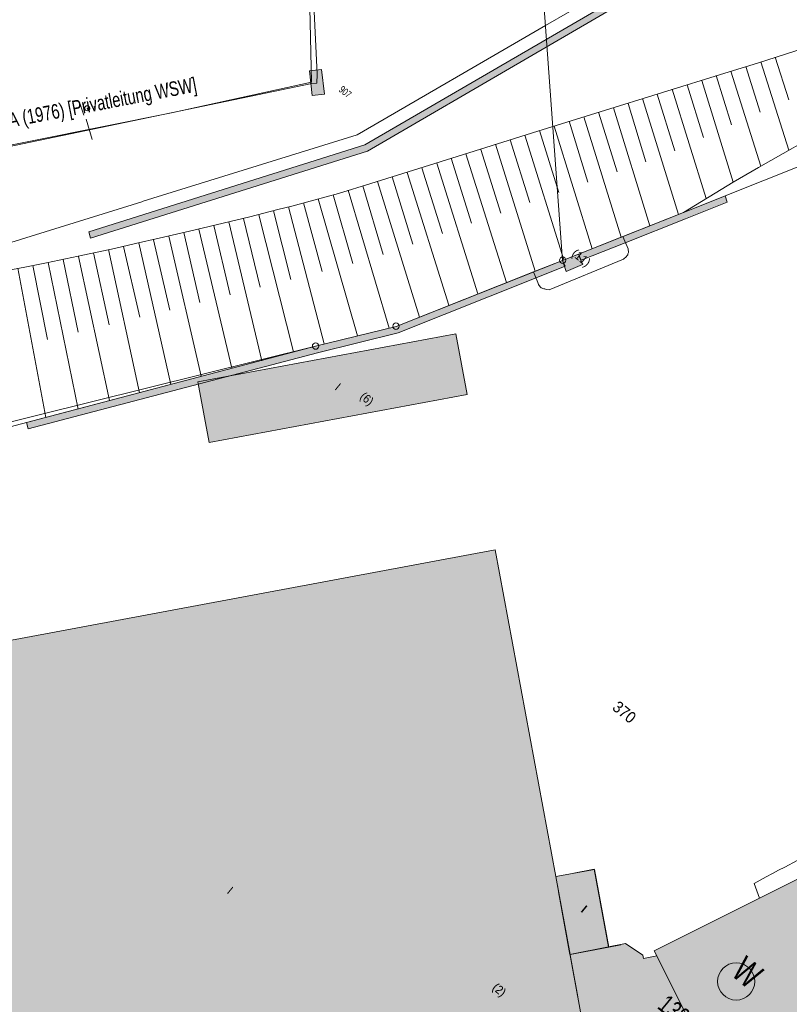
# Model space of a CAD drawing. Header units: metres. Extents: x -740 to 758, y -633 to 854.
# Tile 697 of 1056: x 65 to 140, y -79 to 17. Entities that reach past the tile are written whole.
import ezdxf

# ---------------------------------------------------------------- set-up
doc = ezdxf.new("R2010")
doc.units = ezdxf.units.M
doc.header["$MEASUREMENT"] = 0
for name, color, linetype in [('Gas.LOVION', 7, 'Continuous'), ('Grundkarte.LOVION', 7, 'Continuous'), ('Grundkarte_Text.LOVION', 7, 'Continuous'), ('Telko.LOVION', 7, 'Continuous'), ('Wasser.LOVION', 7, 'Continuous')]:
    doc.layers.add(name, color=color, linetype=linetype)
doc.styles.add('ERSTELLTER_STIL_1', font='arial.ttf')

msp = doc.modelspace()

# ---------------------------------------------------------------- hatches: boundary and pattern name
at = {"layer": 'Grundkarte.LOVION', "linetype": 'Continuous', "lineweight": 18}
for color, points in [(9, [(72.096, -4.33), (99.049, 4.157), (130.256, 22.341), (133.016, 25.241), (136.666, 26.603), (136.46, 27.204), (132.608, 25.792), (129.879, 22.866), (98.784, 4.752), (71.916, -3.697)]), (254, [(119.831, -6.461), (124.128, -4.77), (129.987, -2.424), (134.056, -0.814), (133.85, -0.213), (129.781, -1.823), (123.89, -4.143), (119.566, -5.866)]), (254, [(66.017, -22.865), (94.17, -15.472), (102.019, -13.522), (115.448, -8.19), (118.263, -7.057), (118.03, -6.489), (115.183, -7.595), (101.813, -12.922), (93.99, -14.839), (65.869, -22.259)]), (254, [(118.03, -6.489), (118.373, -7.579), (119.961, -6.891), (119.566, -5.866)]), (254, [(83.614, -24.189), (108.723, -19.517), (107.644, -13.623), (82.535, -18.294)]), (254, [(44.579, -68.408), (70.804, -89.962), (116.788, -81.446), (119.509, -78.136), (117.357, -66.406), (111.473, -34.647), (34.843, -48.937), (37.412, -62.518), (38.216, -63.178), (43.439, -62.195)]), (254, [(48.085, -86.942), (49.305, -93.976), (80.999, -88.04), (35.106, -50.321), (37.585, -63.29), (43.474, -62.153)]), (254, [(162.773, -54.892), (163.02, -55.311), (163.102, -55.54), (126.952, -73.645), (127.205, -74.123), (133.092, -85.961), (133.351, -86.497), (133.665, -86.378), (133.627, -86.293), (169.508, -67.859), (169.514, -67.918), (171.457, -66.93), (172.026, -67.613), (173.216, -67.999), (174.461, -67.73), (175.414, -66.897), (175.8, -65.707), (175.589, -64.457), (174.672, -63.542), (173.482, -63.155), (172.237, -63.425), (171.092, -61.084), (171.485, -60.868), (167.241, -52.534), (167.215, -52.566), (166.822, -52.782), (166.371, -53.004), (165.978, -53.219), (165.527, -53.441), (165.049, -53.694), (164.598, -53.916), (164.179, -54.164), (163.277, -54.607)]), (9, [(117.357, -66.406), (119.509, -78.136), (123.682, -73.058), (122.522, -73.29), (121.134, -65.741)]), (9, [(119.118, -66.077), (117.613, -67.908), (119.996, -80.798), (121.538, -89.012), (125.978, -87.868), (130.412, -86.666), (133.092, -85.961), (127.205, -74.123), (125.902, -74.398), (125.842, -74.079), (124.135, -72.946), (122.48, -73.255), (121.092, -65.706)]), (254, [(117.613, -67.908), (104.67, -83.656), (119.996, -80.798)])]:
    msp.add_hatch(color=color, dxfattribs=at).paths.add_polyline_path(points)
at = {"layer": 'Telko.LOVION', "linetype": 'Continuous', "lineweight": 13}
for points in [[(93.379, 11.967), (93.659, 9.556), (94.844, 9.687), (94.564, 12.098)], [(93.379, 11.967), (93.659, 9.556), (94.844, 9.687), (94.564, 12.098)], [(71.841, 8.103), (71.871, 8.106), (71.897, 8.138), (71.926, 8.141), (71.979, 8.205), (71.976, 8.234), (72.003, 8.266), (71.988, 8.413), (71.76, 8.331)]]:
    msp.add_hatch(color=7, dxfattribs=at).paths.add_polyline_path(points)

# ---------------------------------------------------------------- linework, layer by layer
at = {"layer": 'Gas.LOVION', "color": 5, "linetype": 'Continuous', "lineweight": 18}
msp.add_lwpolyline([(92.829, 49.789), (93.028, 36.272), (93.329, 22.455), (93.576, 10.863), (79.963, 7.862), (66.397, 5.147), (52.801, 2.428), (39.247, -0.271), (25.574, -2.199), (11.717, -2.549), (-2.055, -2.565), (-11.904, -2.494), (-26.68, -2.357), (-28.028, -2.327), (-28.038, -2.83), (-29.75, -2.85), (-30.075, -2.852), (-35.172, -2.863)], dxfattribs=at)
at = {"layer": 'Grundkarte.LOVION', "color": 8, "linetype": 'Continuous', "lineweight": 18}
for points in [[(109.429, 111.721), (118.03, -6.489), (101.813, -12.922), (93.99, -14.839), (50.36, -25.667), (-4.605, -25.455), (-8.032, -25.169)], [(196.778, 21.515), (155.702, 12.681), (145.228, 4.327), (129.781, -1.823), (119.566, -5.866), (118.03, -6.489), (109.429, 111.721)], [(-8.032, -25.169), (-4.605, -25.455), (-4.786, -27.837), (-4.605, -25.455), (6.507, -26.348), (39.597, -28.936), (50.482, -26.305), (93.99, -14.839), (101.813, -12.922), (118.03, -6.489), (119.566, -5.866), (129.781, -1.823), (145.228, 4.327), (164.57, -23.308), (145.228, 4.327), (190.22, 13.928), (196.214, 15.194), (190.22, 13.928), (196.935, 19.609)], [(53.947, -7.937), (77.068, -0.77), (77.212, -0.727), (98.037, 5.743), (116.357, 16.371), (121.084, 19.109)], [(115.183, -7.595), (115.378, -8.078), (115.611, -8.647), (115.687, -8.817), (115.827, -9.04), (115.955, -9.145), (116.201, -9.239), (116.292, -9.26), (116.414, -9.307), (116.713, -9.337), (123.958, -6.353), (124.037, -6.257), (124.149, -6.187), (124.36, -5.929), (124.381, -5.839), (124.428, -5.716), (124.393, -5.365), (124.085, -4.626), (123.89, -4.143)], [(37.412, -62.518), (34.843, -48.937), (111.473, -34.647), (117.357, -66.406), (119.509, -78.136)], [(133.092, -85.961), (127.205, -74.123), (126.952, -73.645), (163.102, -55.54)], [(140.842, -64.869), (139.664, -65.516), (139.043, -65.813), (138.454, -66.137), (137.833, -66.434), (136.655, -67.081), (137.181, -68.537)], [(119.509, -78.136), (117.357, -66.406), (121.134, -65.741), (122.522, -73.29), (123.682, -73.058)], [(119.118, -66.077), (121.092, -65.706), (122.48, -73.255), (124.135, -72.946), (125.842, -74.079), (125.902, -74.398), (127.205, -74.123), (133.092, -85.961), (130.412, -86.666), (125.978, -87.868), (121.538, -89.012), (119.996, -80.798), (117.613, -67.908)], [(117.613, -67.908), (119.996, -80.798), (104.67, -83.656)]]:
    msp.add_lwpolyline(points, dxfattribs=at)
at = {"layer": 'Grundkarte.LOVION', "color": 253, "linetype": 'Continuous', "lineweight": 18}
for points in [[(223.024, 47.814), (213.719, 43.831), (212.138, 43.676), (207.411, 42.446), (202.509, 41.198), (201.211, 40.864), (195.474, 39.387), (193.096, 71.873), (192.562, 79.151), (193.096, 71.873), (195.474, 39.387), (196.778, 21.515), (155.702, 12.681), (145.228, 4.327), (129.781, -1.823), (119.566, -5.866), (118.03, -6.489), (101.813, -12.922), (93.99, -14.839), (50.482, -26.305), (39.597, -28.936), (6.507, -26.348), (-4.605, -25.455), (-8.032, -25.169)], [(-8.032, -25.169), (-4.605, -25.455), (6.507, -26.348), (39.597, -28.936), (50.482, -26.305), (93.99, -14.839), (101.813, -12.922), (118.03, -6.489), (119.566, -5.866), (129.781, -1.823), (145.228, 4.327), (155.702, 12.681), (196.778, 21.515), (196.935, 19.609), (190.22, 13.928), (192.49, 10.663)]]:
    msp.add_lwpolyline(points, dxfattribs=at)
at = {"layer": 'Grundkarte.LOVION', "color": 7, "linetype": 'Continuous', "lineweight": 13}
for points in [[(72.096, -4.33), (71.916, -3.697), (98.784, 4.752), (129.879, 22.866), (132.608, 25.792), (136.46, 27.204), (136.666, 26.603), (133.016, 25.241), (130.256, 22.341), (99.049, 4.157)], [(119.831, -6.461), (119.566, -5.866), (123.89, -4.143), (129.781, -1.823), (133.85, -0.213), (134.056, -0.814), (129.987, -2.424), (124.128, -4.77)], [(66.017, -22.865), (65.869, -22.259), (93.99, -14.839), (101.813, -12.922), (115.183, -7.595), (118.03, -6.489), (118.263, -7.057), (115.448, -8.19), (102.019, -13.522), (94.17, -15.472)]]:
    msp.add_lwpolyline(points, close=True, dxfattribs=at)
for points in [[(143.352, 14.755), (136.99, 12.714), (133.806, 11.723), (127.752, 9.86), (115.617, 6.102), (112.205, 5.03), (105.067, 2.765), (101.453, 1.643), (99.358, 0.995), (96.201, 0.036), (93.814, -0.64), (91.682, -1.203), (90.326, -1.543), (87.588, -2.254), (81.722, -3.625), (78.776, -4.327), (76.462, -4.849), (74.409, -5.316), (70.878, -6.075), (67.809, -6.73), (65.692, -7.143), (63.282, -7.586)], [(170.292, 12.482), (161.229, 10.562), (158.585, 10.096), (157.25, 9.848), (156.207, 9.627), (155.282, 9.419), (153.516, 9.039), (151.522, 8.578), (150.342, 8.256), (149.018, 7.89), (147.375, 7.463), (144.068, 6.519), (137.096, 2.557), (134.634, 1.134), (129.781, -1.823), (119.566, -5.866), (118.03, -6.489), (101.813, -12.922), (93.99, -14.839), (50.482, -26.305), (39.597, -28.936), (6.507, -26.348), (-4.605, -25.455), (-7.549, -25.565)], [(137.303, 12.833), (140.036, 4.234)], [(138.706, 13.295), (140.029, 9.139)], [(134.407, 11.929), (137.319, 2.697)], [(135.842, 12.365), (137.252, 7.922)], [(130.133, 10.595), (131.729, 5.461)], [(131.568, 11.031), (134.634, 1.134)], [(132.971, 11.493), (134.474, 6.705)], [(127.236, 9.691), (128.957, 4.185)], [(128.698, 10.159), (131.982, -0.455)], [(124.398, 8.793), (126.136, 3.111)], [(125.801, 9.255), (129.298, -2.018)], [(121.528, 7.921), (123.336, 2.128)], [(122.963, 8.357), (126.509, -3.118)], [(118.657, 7.05), (120.477, 1.139)], [(120.093, 7.486), (123.72, -4.219)], [(115.761, 6.146), (117.65, 0.124)], [(117.196, 6.582), (120.904, -5.351)], [(111.487, 4.812), (115.353, -7.519)], [(112.922, 5.248), (114.85, -0.859)], [(114.358, 5.683), (118.142, -6.419)], [(108.623, 3.881), (112.564, -8.62)], [(110.058, 4.317), (112.023, -1.875)], [(105.784, 2.983), (109.775, -9.72)], [(107.187, 3.446), (109.164, -2.864)], [(102.888, 2.079), (106.96, -10.852)], [(104.323, 2.515), (106.337, -3.879)], [(100.017, 1.208), (104.086, -11.99)], [(101.453, 1.643), (103.452, -4.9)], [(97.147, 0.336), (101.148, -13.076)], [(98.582, 0.772), (100.567, -5.921)], [(92.804, -0.887), (94.639, -7.564)], [(94.244, -0.509), (98.058, -13.821)], [(95.712, -0.1), (97.605, -6.772)], [(89.895, -1.674), (91.581, -8.336)], [(91.363, -1.264), (94.825, -14.61)], [(85.535, -2.721), (88.748, -16.239)], [(86.981, -2.402), (88.582, -9.102)], [(88.454, -2.051), (91.826, -15.376)], [(81.174, -3.768), (82.728, -10.591)], [(82.621, -3.449), (85.834, -16.967)], [(84.094, -3.098), (85.668, -9.831)], [(76.781, -4.788), (79.901, -18.552)], [(78.228, -4.469), (79.814, -11.319)], [(79.701, -4.119), (82.867, -17.759)], [(73.83, -5.432), (76.849, -19.382)], [(75.308, -5.139), (76.868, -12.021)], [(67.952, -6.686), (70.883, -20.941)], [(69.431, -6.394), (70.891, -13.462)], [(70.91, -6.101), (73.935, -20.111)], [(72.383, -5.75), (73.895, -12.755)], [(65.021, -7.238), (67.741, -21.751)], [(66.474, -6.978), (67.886, -14.17)]]:
    msp.add_lwpolyline(points, dxfattribs=at)
at = {"layer": 'Grundkarte.LOVION', "color": 8, "linetype": 'Continuous', "lineweight": 18}
for points in [[(118.03, -6.489), (119.566, -5.866), (119.961, -6.891), (118.373, -7.579)], [(83.614, -24.189), (82.535, -18.294), (107.644, -13.623), (108.723, -19.517)], [(-4.605, -25.455), (50.36, -25.667), (93.99, -14.839), (50.482, -26.305), (39.597, -28.936), (6.507, -26.348)]]:
    msp.add_lwpolyline(points, close=True, dxfattribs=at)
at = {"layer": 'Grundkarte.LOVION', "color": 251, "linetype": 'Continuous', "lineweight": 13}
msp.add_lwpolyline([(117.357, -66.406), (121.134, -65.741), (122.522, -73.29), (118.751, -74.013)], close=True, dxfattribs=at)
msp.add_lwpolyline([(119.118, -66.077), (121.092, -65.706), (122.48, -73.255), (118.741, -74.005), (117.613, -67.908)], dxfattribs=at)
at = {"layer": 'Grundkarte.LOVION', "color": 9, "linetype": 'Continuous', "lineweight": 18}
for centre, radius in [((118.029, -6.469), 0.313), ((101.81, -12.885), 0.313), ((93.988, -14.816), 0.311)]:
    msp.add_circle(centre, radius, dxfattribs=at)
at = {"layer": 'Telko.LOVION', "color": 1, "linetype": 'Continuous', "lineweight": 18}
msp.add_lwpolyline([(-27.596, 4.292), (-27.256, 3.527), (-27.234, -1.525), (-27.42, -2.045), (-26.574, -1.933), (-0.775, -1.894), (0.072, -1.944), (0.929, -1.948), (46.322, 1.13), (47.187, 1.2), (48.026, 1.237), (93.619, 10.72), (94.117, 10.768), (94.151, 11.629), (91.681, 63.199)], dxfattribs=at)
at = {"layer": 'Telko.LOVION', "color": 7, "linetype": 'Continuous', "lineweight": 13}
for points in [[(93.379, 11.967), (94.564, 12.098), (94.844, 9.687), (93.659, 9.556)], [(93.379, 11.967), (94.564, 12.098), (94.844, 9.687), (93.659, 9.556)], [(71.841, 8.103), (71.76, 8.331), (71.988, 8.413), (72.003, 8.266), (71.976, 8.234), (71.979, 8.205), (71.926, 8.141), (71.897, 8.138), (71.871, 8.106)]]:
    msp.add_lwpolyline(points, close=True, dxfattribs=at)
for points in [[(71.086, 8.724), (71.429, 7.634)], [(71.645, 7.241), (72.249, 5.291)]]:
    msp.add_lwpolyline(points, dxfattribs=at)
msp.add_circle((71.763, 8.318), 0.246, dxfattribs=at)
at = {"layer": 'Wasser.LOVION', "color": 94, "linetype": 'Continuous', "lineweight": 18}
msp.add_circle((134.917, -76.627), 1.812, dxfattribs=at)

# ---------------------------------------------------------------- texts
at = {"layer": 'Gas.LOVION', "color": 5, "linetype": 'Continuous', "lineweight": 18, "insert": (56.87, 4.576), "char_height": 1.42279, "attachment_point": 7, "rotation": 10.89511, "style": 'ERSTELLTER_STIL_1'}
msp.add_mtext('{\\A1;\\W0.71846x;80 ND ST KA (1976) [Privatleitung WSW]}', dxfattribs=at)
at = {"layer": 'Gas.LOVION', "color": 7, "linetype": 'Continuous', "lineweight": 13, "insert": (127.136, -79.187), "char_height": 1.77845, "attachment_point": 7, "rotation": 320.58263, "style": 'ERSTELLTER_STIL_1'}
msp.add_mtext('{\\A1;\\W0.71562x;138}', dxfattribs=at)
at = {"layer": 'Grundkarte_Text.LOVION', "color": 7, "linetype": 'Continuous', "lineweight": 13, "attachment_point": 7, "style": 'ERSTELLTER_STIL_1'}
for s, insert, char_height, rotation in [('{\\A1;\\W0.93343x;(11)}', (118.682, -6.13), 0.83074, 320.58479), ('{\\A1;\\W0.89450x;I}', (95.79, -18.997), 0.83073, 320.58413), ('{\\A1;\\W0.89449x;(6)}', (98.073, -20.046), 0.83074, 320.58479), ('{\\A1;\\W0.89449x;370}', (122.768, -50.129), 1.12433, 320.58386), ('{\\A1;\\W0.89452x;I}', (85.3, -67.992), 0.83075, 320.58338), ('{\\A1;\\W0.89455x;I}', (119.722, -69.79), 0.83073, 320.58413), ('{\\A1;\\W0.89438x;I}', (119.764, -69.824), 0.83073, 320.58413), ('{\\A1;\\W0.89449x;(2)}', (110.955, -77.535), 0.83074, 320.58479), ('{\\A1;\\W0.89448x;(2)}', (110.965, -77.543), 0.83072, 320.58619)]:
    msp.add_mtext(s, dxfattribs=dict(at, insert=insert, char_height=char_height, rotation=rotation))
at = {"layer": 'Telko.LOVION', "color": 7, "linetype": 'Continuous', "lineweight": 13, "attachment_point": 7, "style": 'ERSTELLTER_STIL_1'}
for s, insert, char_height, rotation in [('{\\A1;\\W0.71561x;907}', (96.186, 10.003), 0.71138, 320.58413), ('{\\A1;\\W0.71041x;A}', (72.315, 8.497), 0.284, 287.26062)]:
    msp.add_mtext(s, dxfattribs=dict(at, insert=insert, char_height=char_height, rotation=rotation))
at = {"layer": 'Wasser.LOVION', "color": 94, "linetype": 'Continuous', "lineweight": 18, "insert": (134.312, -75.957), "char_height": 2.48983, "attachment_point": 7, "rotation": 320.58377, "style": 'ERSTELLTER_STIL_1'}
msp.add_mtext('{\\A1;\\W0.71562x;W}', dxfattribs=at)

doc.saveas('drawing.dxf')
